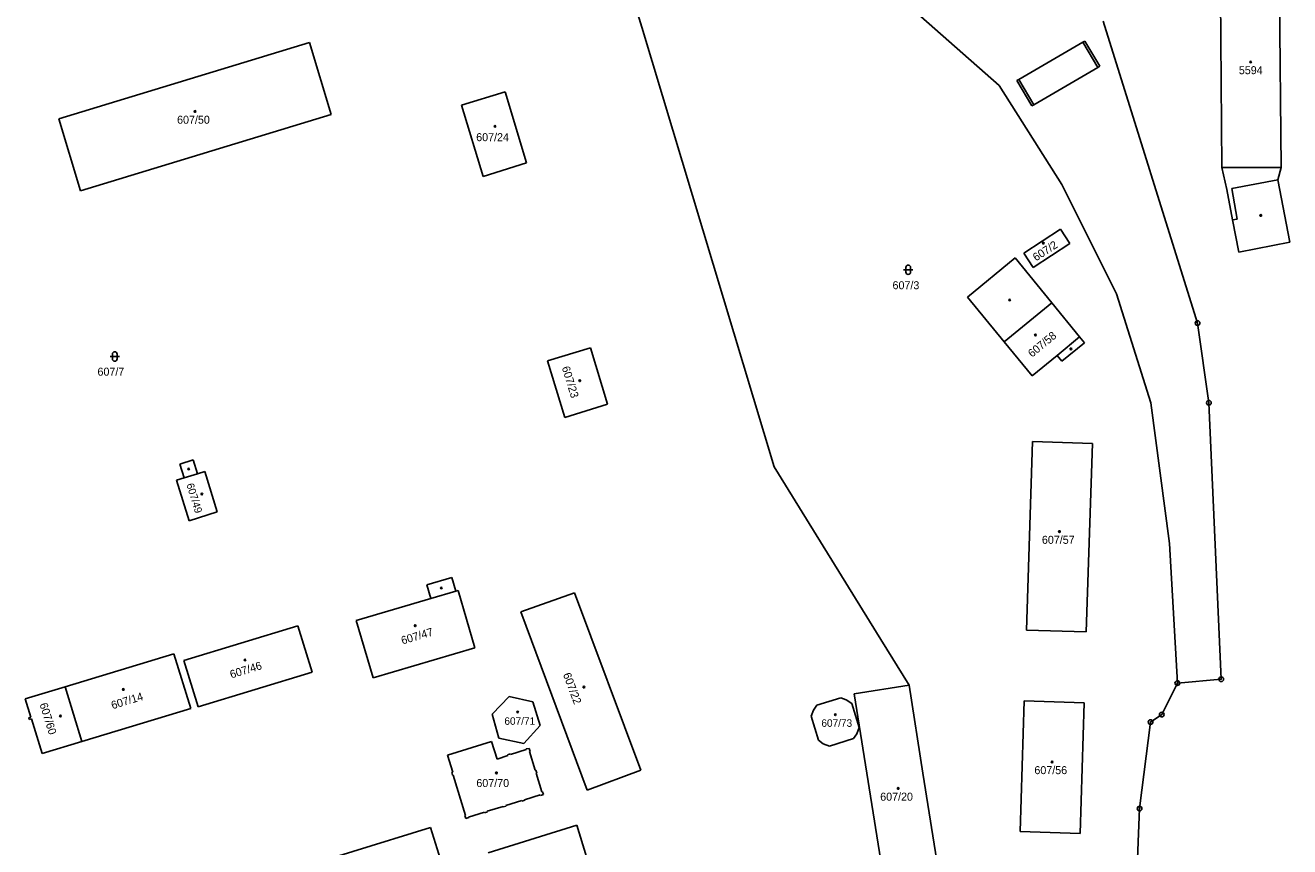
# Model space of a CAD drawing. Extents: x -822293 to -820259, y -1071573 to -1068794.
# Drawn here: x -820913.3 to -820644.7, y -1069159.7 to -1068985.1 of the extents above; entities that cross this region are included whole.
import ezdxf

# ---------------------------------------------------------------- set-up
doc = ezdxf.new("R2010")
doc.units = 0
for name, color, linetype in [('Vrstva 1', 7, 'Continuous'), ('Vrstva 18', 7, 'Continuous'), ('Vrstva 19', 7, 'Continuous'), ('Vrstva 24', 7, 'Continuous'), ('Vrstva 25', 7, 'Continuous'), ('Vrstva 4', 7, 'Continuous')]:
    doc.layers.add(name, color=color, linetype=linetype)

msp = doc.modelspace()

# ---------------------------------------------------------------- linework, layer by layer
at = {"layer": 'Vrstva 1'}
for p, q in [((-820798.43, -1068932.02), (-820782.32, -1068985.53)), ((-820706.44, -1068997.94), (-820757.63, -1068952.63)), ((-820659.13, -1069015.39), (-820659.43, -1068972.75)), ((-820646.9, -1068972.63), (-820646.47, -1069015.32)), ((-820684.29, -1068984.22), (-820664.27, -1069048.44)), ((-820754.19, -1069078.98), (-820782.32, -1068985.53)), ((-820906.15, -1069005), (-820852.93, -1068988.81)), ((-820848.35, -1069004.1), (-820852.93, -1068988.81)), ((-820693.13, -1069018.97), (-820706.44, -1068997.94)), ((-820820.65, -1069002.11), (-820811.39, -1068999.24)), ((-820811.39, -1068999.24), (-820806.8, -1069014.39)), ((-820816.06, -1069017.3), (-820820.65, -1069002.11)), ((-820906.15, -1069005), (-820901.56, -1069020.3)), ((-820901.56, -1069020.3), (-820848.35, -1069004.1)), ((-820806.8, -1069014.39), (-820816.06, -1069017.3)), ((-820658.06, -1069020.03), (-820659.13, -1069015.39)), ((-820646.47, -1069015.32), (-820647.22, -1069017.95)), ((-820681.51, -1069042.19), (-820693.13, -1069018.97)), ((-820647.22, -1069017.95), (-820644.69, -1069031.26)), ((-820656.81, -1069026.5), (-820658.06, -1069020.03)), ((-820655.48, -1069033.36), (-820656.81, -1069026.5)), ((-820701.19, -1069033.57), (-820693.37, -1069028.49)), ((-820693.37, -1069028.49), (-820691.42, -1069031.51)), ((-820691.42, -1069031.51), (-820699.22, -1069036.62)), ((-820644.69, -1069031.26), (-820655.48, -1069033.36)), ((-820713.14, -1069042.9), (-820703, -1069034.57)), ((-820703, -1069034.57), (-820695.23, -1069044.09)), ((-820699.22, -1069036.62), (-820701.19, -1069033.57)), ((-820705.32, -1069052.42), (-820713.14, -1069042.9)), ((-820674.22, -1069065.37), (-820681.51, -1069042.19)), ((-820695.23, -1069044.09), (-820689.33, -1069051.32)), ((-820664.27, -1069048.44), (-820661.87, -1069065.37)), ((-820689.33, -1069051.32), (-820688.28, -1069052.6)), ((-820802.37, -1069056.46), (-820793.26, -1069053.68)), ((-820793.26, -1069053.68), (-820789.6, -1069065.69)), ((-820699.39, -1069059.63), (-820705.32, -1069052.42)), ((-820688.28, -1069052.6), (-820693.13, -1069056.54)), ((-820798.69, -1069068.46), (-820802.37, -1069056.46)), ((-820694.12, -1069055.33), (-820699.39, -1069059.63)), ((-820693.13, -1069056.54), (-820694.12, -1069055.33)), ((-820789.6, -1069065.69), (-820798.69, -1069068.46)), ((-820670.23, -1069095.24), (-820674.22, -1069065.37)), ((-820661.87, -1069065.37), (-820659.24, -1069124.12)), ((-820700.63, -1069113.66), (-820699.3, -1069073.58)), ((-820699.3, -1069073.58), (-820686.58, -1069074.05)), ((-820686.58, -1069074.05), (-820687.91, -1069114.08)), ((-820880.46, -1069078.41), (-820877.61, -1069077.52)), ((-820879.54, -1069081.33), (-820880.46, -1069078.41)), ((-820877.61, -1069077.52), (-820876.69, -1069080.44)), ((-820876.69, -1069080.44), (-820875.15, -1069079.95)), ((-820875.15, -1069079.95), (-820872.51, -1069088.55)), ((-820731.52, -1069115.7), (-820754.19, -1069078.98)), ((-820881.15, -1069081.84), (-820879.54, -1069081.33)), ((-820878.51, -1069090.44), (-820881.15, -1069081.84)), ((-820872.51, -1069088.55), (-820878.51, -1069090.44)), ((-820668.56, -1069124.93), (-820670.23, -1069095.24)), ((-820822.7, -1069102.5), (-820828.02, -1069104.08)), ((-820821.85, -1069105.38), (-820822.7, -1069102.5)), ((-820828.02, -1069104.08), (-820827.17, -1069106.95)), ((-820821.37, -1069105.24), (-820821.85, -1069105.38)), ((-820817.77, -1069117.42), (-820821.37, -1069105.24)), ((-820827.17, -1069106.95), (-820842.99, -1069111.62)), ((-820796.6, -1069105.76), (-820808.05, -1069109.83)), ((-820782.53, -1069143.48), (-820796.6, -1069105.76)), ((-820808.05, -1069109.83), (-820793.93, -1069147.73)), ((-820879.59, -1069120.15), (-820855.38, -1069112.76)), ((-820855.38, -1069112.76), (-820852.37, -1069122.61)), ((-820842.99, -1069111.62), (-820839.4, -1069123.8)), ((-820725.54, -1069125.38), (-820731.52, -1069115.7)), ((-820687.91, -1069114.08), (-820700.63, -1069113.66)), ((-820904.84, -1069125.73), (-820881.77, -1069118.7)), ((-820881.77, -1069118.7), (-820878.14, -1069130.32)), ((-820839.4, -1069123.8), (-820817.77, -1069117.42)), ((-820876.58, -1069130.01), (-820879.59, -1069120.15)), ((-820852.37, -1069122.61), (-820876.58, -1069130.01)), ((-820659.24, -1069124.12), (-820668.56, -1069124.93)), ((-820904.84, -1069125.73), (-820913.3, -1069128.31)), ((-820901.3, -1069137.35), (-820904.84, -1069125.73)), ((-820737.19, -1069127.22), (-820725.54, -1069125.38)), ((-820722.6, -1069144.06), (-820725.54, -1069125.38)), ((-820671.87, -1069131.63), (-820668.56, -1069124.93)), ((-820913.3, -1069128.31), (-820912.09, -1069132.18)), ((-820810.54, -1069127.76), (-820814.15, -1069131.53)), ((-820805.46, -1069128.95), (-820810.54, -1069127.76)), ((-820803.93, -1069133.97), (-820805.46, -1069128.95)), ((-820740.04, -1069128.11), (-820745.12, -1069129.67)), ((-820738.91, -1069128.49), (-820740.04, -1069128.11)), ((-820737.73, -1069129.31), (-820738.91, -1069128.49)), ((-820736.14, -1069134.41), (-820737.73, -1069129.31)), ((-820730.18, -1069171.52), (-820737.19, -1069127.22)), ((-820701.97, -1069156.5), (-820701.1, -1069128.71)), ((-820701.1, -1069128.71), (-820688.36, -1069129.11)), ((-820688.36, -1069129.11), (-820689.22, -1069156.91)), ((-820912.09, -1069132.18), (-820912.56, -1069132.33)), ((-820878.14, -1069130.32), (-820901.3, -1069137.35)), ((-820814.15, -1069131.53), (-820812.67, -1069136.62)), ((-820745.87, -1069130.7), (-820746.35, -1069131.99)), ((-820746.35, -1069131.99), (-820744.81, -1069137.11)), ((-820745.12, -1069129.67), (-820745.87, -1069130.7)), ((-820674.25, -1069133.24), (-820671.87, -1069131.63)), ((-820912.56, -1069132.33), (-820912.46, -1069132.66)), ((-820912.46, -1069132.66), (-820911.98, -1069132.51)), ((-820911.98, -1069132.51), (-820909.68, -1069139.89)), ((-820807.39, -1069137.8), (-820803.93, -1069133.97)), ((-820736.64, -1069135.75), (-820736.14, -1069134.41)), ((-820676.57, -1069151.63), (-820674.25, -1069133.24)), ((-820909.68, -1069139.89), (-820901.3, -1069137.35)), ((-820814.24, -1069137.34), (-820823.59, -1069140.24)), ((-820813.07, -1069141.11), (-820814.24, -1069137.34)), ((-820812.67, -1069136.62), (-820807.39, -1069137.8)), ((-820744.81, -1069137.11), (-820743.79, -1069137.83)), ((-820742.46, -1069138.33), (-820737.38, -1069136.75)), ((-820737.38, -1069136.75), (-820736.64, -1069135.75)), ((-820823.59, -1069140.24), (-820822.48, -1069143.87)), ((-820810.24, -1069140.01), (-820810.84, -1069140.21)), ((-820810.84, -1069140.21), (-820810.8, -1069140.35)), ((-820810.19, -1069140.15), (-820810.24, -1069140.01)), ((-820806.88, -1069139.05), (-820810.19, -1069140.15)), ((-820806.26, -1069138.85), (-820806.92, -1069138.91)), ((-820806.92, -1069138.91), (-820806.88, -1069139.05)), ((-820806.07, -1069139.46), (-820806.26, -1069138.85)), ((-820806.19, -1069139.5), (-820806.07, -1069139.46)), ((-820804.96, -1069143.48), (-820806.19, -1069139.5)), ((-820743.79, -1069137.83), (-820742.46, -1069138.33)), ((-820810.8, -1069140.35), (-820813.07, -1069141.11)), ((-820822.48, -1069143.87), (-820822.7, -1069143.93)), ((-820822.7, -1069143.93), (-820822.51, -1069144.54)), ((-820822.51, -1069144.54), (-820822.39, -1069144.5)), ((-820822.39, -1069144.5), (-820819.78, -1069153.06)), ((-820804.84, -1069143.44), (-820804.96, -1069143.48)), ((-820804.65, -1069144.06), (-820804.84, -1069143.44)), ((-820804.77, -1069144.09), (-820804.65, -1069144.06)), ((-820803.54, -1069148.08), (-820804.77, -1069144.09)), ((-820793.93, -1069147.73), (-820782.53, -1069143.48)), ((-820718.58, -1069169.65), (-820722.6, -1069144.06)), ((-820803.42, -1069148.04), (-820803.54, -1069148.08)), ((-820803.24, -1069148.63), (-820803.42, -1069148.04)), ((-820811.18, -1069150.95), (-820807.82, -1069149.91)), ((-820811.14, -1069151.07), (-820811.18, -1069150.95)), ((-820807.82, -1069149.91), (-820807.79, -1069150.04)), ((-820807.79, -1069150.04), (-820807.19, -1069149.85)), ((-820807.23, -1069149.73), (-820803.89, -1069148.7)), ((-820807.19, -1069149.85), (-820807.23, -1069149.73)), ((-820803.89, -1069148.7), (-820803.85, -1069148.82)), ((-820803.85, -1069148.82), (-820803.24, -1069148.63)), ((-820819.78, -1069153.06), (-820819.9, -1069153.1)), ((-820819.9, -1069153.1), (-820819.72, -1069153.72)), ((-820819.72, -1069153.72), (-820819.11, -1069153.53)), ((-820819.15, -1069153.41), (-820815.77, -1069152.36)), ((-820819.11, -1069153.53), (-820819.15, -1069153.41)), ((-820815.77, -1069152.36), (-820815.73, -1069152.49)), ((-820815.73, -1069152.49), (-820815.11, -1069152.29)), ((-820815.15, -1069152.17), (-820811.81, -1069151.14)), ((-820815.11, -1069152.29), (-820815.15, -1069152.17)), ((-820811.81, -1069151.14), (-820811.77, -1069151.26)), ((-820811.77, -1069151.26), (-820811.14, -1069151.07)), ((-820678.97, -1069211.8), (-820676.57, -1069151.63)), ((-820827.2, -1069155.63), (-820866.26, -1069167.68)), ((-820819.32, -1069181.16), (-820827.2, -1069155.63)), ((-820796.13, -1069155.17), (-820814.98, -1069160.99)), ((-820793.29, -1069164.4), (-820796.13, -1069155.17)), ((-820689.22, -1069156.91), (-820701.97, -1069156.5))]:
    msp.add_line(p, q, dxfattribs=at)
at = {"layer": 'Vrstva 24'}
for centre, radius in [((-820664.27, -1069048.44), 0.5), ((-820664.27, -1069048.44), 0.0327), ((-820661.87, -1069065.37), 0.5), ((-820661.87, -1069065.37), 0.0327), ((-820659.24, -1069124.12), 0.5), ((-820659.24, -1069124.12), 0.0327), ((-820668.56, -1069124.93), 0.5), ((-820668.56, -1069124.93), 0.0327), ((-820671.87, -1069131.63), 0.5), ((-820671.87, -1069131.63), 0.0327), ((-820674.25, -1069133.24), 0.5), ((-820674.25, -1069133.24), 0.0327), ((-820676.57, -1069151.63), 0.5), ((-820676.57, -1069151.63), 0.0327)]:
    msp.add_circle(centre, radius, dxfattribs=at)
at = {"layer": 'Vrstva 25'}
for p, q in [((-820726.74, -1069037.09), (-820724.74, -1069037.09)), ((-820726.24, -1069037.59), (-820726.24, -1069036.59)), ((-820725.24, -1069037.59), (-820725.24, -1069036.59)), ((-820895.28, -1069055.53), (-820893.28, -1069055.53)), ((-820894.78, -1069056.03), (-820894.78, -1069055.03)), ((-820893.78, -1069056.03), (-820893.78, -1069055.03))]:
    msp.add_line(p, q, dxfattribs=at)
for centre in [(-820652.98, -1068992.92), (-820877.26, -1069003.45), (-820813.53, -1069006.59), (-820650.84, -1069025.55), (-820697.02, -1069031.43), (-820704.18, -1069043.51), (-820698.7, -1069050.96), (-820691.18, -1069053.91), (-820795.5, -1069060.68), (-820878.58, -1069079.43), (-820875.78, -1069084.77), (-820693.6, -1069092.74), (-820824.93, -1069104.72), (-820830.47, -1069112.75), (-820866.64, -1069120.03), (-820892.47, -1069126.3), (-820794.64, -1069125.8), (-820905.83, -1069131.93), (-820808.71, -1069131.1), (-820741.2, -1069131.66), (-820695.16, -1069141.7), (-820813.2, -1069144.03), (-820727.87, -1069147.34)]:
    msp.add_circle(centre, 0.175, dxfattribs=at)
for centre, start, end in [((-820725.74, -1069036.59), 0, 180), ((-820725.74, -1069037.59), 180, 0), ((-820894.28, -1069055.03), 0, 180), ((-820894.28, -1069056.03), 180, 0)]:
    msp.add_arc(centre, 0.5, start, end, dxfattribs=at)
at = {"layer": 'Vrstva 4'}
for p, q in [((-820702.2, -1068996.62), (-820688.66, -1068988.73)), ((-820688.23, -1068988.48), (-820688.66, -1068988.73)), ((-820688.66, -1068988.73), (-820685.47, -1068994.08)), ((-820685.04, -1068993.83), (-820688.23, -1068988.48)), ((-820685.47, -1068994.08), (-820699.05, -1069002.01)), ((-820685.47, -1068994.08), (-820685.04, -1068993.83)), ((-820702.64, -1068996.87), (-820702.2, -1068996.62)), ((-820699.48, -1069002.26), (-820702.64, -1068996.87)), ((-820702.2, -1068996.62), (-820699.05, -1069002.01)), ((-820699.05, -1069002.01), (-820699.48, -1069002.26)), ((-820646.47, -1069015.32), (-820659.13, -1069015.39)), ((-820657.02, -1069019.83), (-820647.22, -1069017.95)), ((-820655.82, -1069026.31), (-820657.02, -1069019.83)), ((-820656.81, -1069026.5), (-820655.82, -1069026.31)), ((-820705.32, -1069052.42), (-820695.23, -1069044.09)), ((-820689.33, -1069051.32), (-820694.12, -1069055.33)), ((-820879.54, -1069081.33), (-820876.69, -1069080.44)), ((-820827.17, -1069106.95), (-820821.85, -1069105.38))]:
    msp.add_line(p, q, dxfattribs=at)

# ---------------------------------------------------------------- texts
at = {"layer": 'Vrstva 18'}
for s, p in [('607/3', (-820729.064, -1069041.23)), ('607/7', (-820897.962, -1069059.6))]:
    msp.add_text(s, height=1.7, dxfattribs=at).set_placement(p)
at = {"layer": 'Vrstva 19'}
for s, height, p in [('5594', 1.7, (-820655.496, -1068995.52)), ('607/50', 1.7, (-820881.051, -1069006.05)), ('607/24', 1.7, (-820817.511, -1069009.76)), ('607/57', 1.7, (-820697.332, -1069095.34)), ('607/71', 1.6, (-820811.526, -1069133.81)), ('607/73', 1.6, (-820744.183, -1069134.24)), ('607/56', 1.7, (-820698.928, -1069144.3)), ('607/70', 1.7, (-820817.474, -1069147.04)), ('607/20', 1.7, (-820731.684, -1069149.94))]:
    msp.add_text(s, height=height, dxfattribs=at).set_placement(p)
for s, height, rotation, p in [('607/2', 1.7, 33.23151, (-820698.572, -1069035.344)), ('607/58', 1.7, 39.53412, (-820699.424, -1069055.803)), ('607/23', 1.7, 287.05185, (-820799.344, -1069057.872)), ('607/49', 1.6, 287.05185, (-820879.096, -1069082.73)), ('607/47', 1.7, 16.434, (-820833.169, -1069116.754)), ('607/46', 1.7, 17.01684, (-820869.533, -1069123.97)), ('607/22', 1.7, 290.43234, (-820799.106, -1069123.097)), ('607/60', 1.7, 287.33832, (-820910.298, -1069129.43)), ('607/14', 1.7, 16.90227, (-820894.761, -1069130.514))]:
    msp.add_text(s, height=height, rotation=rotation, dxfattribs=at).set_placement(p)

doc.saveas('drawing.dxf')
